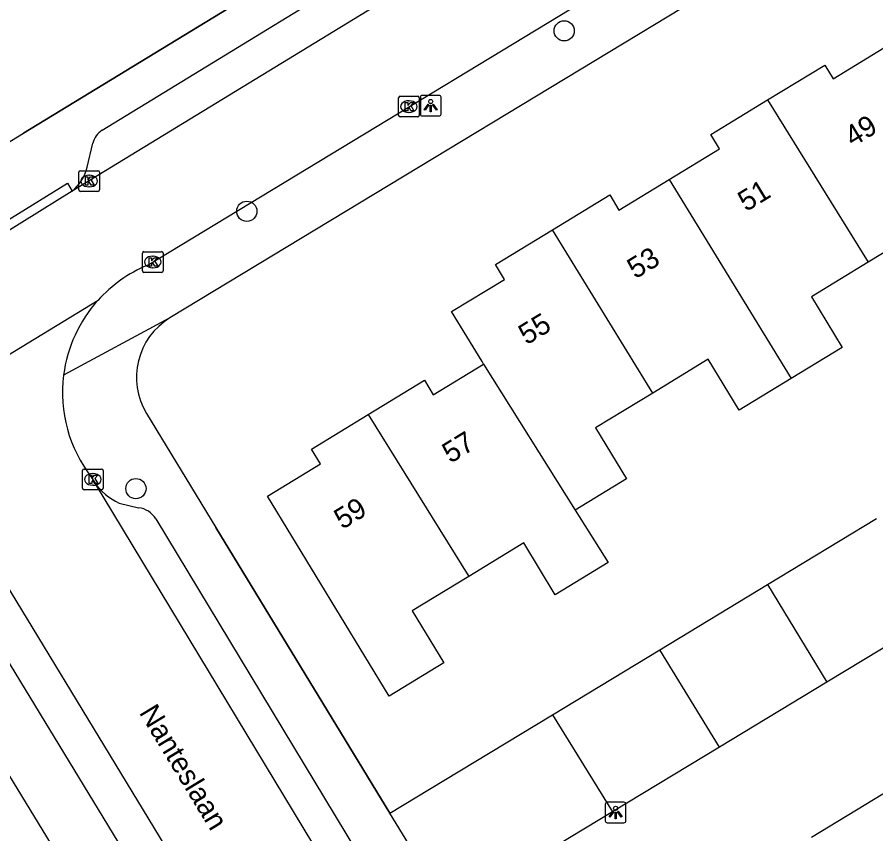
# Model space of a CAD drawing. Extents: x 157767 to 159171, y 387842 to 389425.
# Drawn here: x 158364.82 to 158406.35, y 388385.58 to 388425.07 of the extents above; entities that cross this region are included whole.
import ezdxf

# ---------------------------------------------------------------- set-up
doc = ezdxf.new("R2010")
doc.units = 0
for name, color, linetype in [('IMGEO_Boom', 7, 'Continuous'), ('IMGEO_Kolk', 7, 'Continuous'), ('IMGEO_Lichtpunt', 7, 'Continuous'), ('IMGEO_Muur', 7, 'Continuous'), ('IMGEO_Openbare_ruimte_label', 7, 'Continuous'), ('IMGEO_Pand', 7, 'Continuous'), ('IMGEO_Pand_nummerreeks', 7, 'Continuous'), ('IMGEO_Rijbaan_lokaal_open', 7, 'Continuous'), ('IMGEO_Voetpad_open', 7, 'Continuous')]:
    doc.layers.add(name, color=color, linetype=linetype)

msp = doc.modelspace()

# ---------------------------------------------------------------- linework, layer by layer
at = {"layer": 'IMGEO_Boom'}
for centre in [(158391.281, 388424.408), (158375.93, 388415.682), (158370.568, 388402.271)]:
    msp.add_circle(centre, 0.489, dxfattribs=at)
at = {"layer": 'IMGEO_Kolk'}
for p, q in [((158383.271, 388420.319), (158383.271, 388421.171)), ((158383.346, 388421.245), (158384.198, 388421.245)), ((158383.759, 388421.025), (158383.784, 388421.025)), ((158384.272, 388421.171), (158384.272, 388420.319)), ((158384.198, 388420.245), (158383.346, 388420.245)), ((158383.782, 388420.465), (158383.757, 388420.465)), ((158367.804, 388416.718), (158367.804, 388417.57)), ((158367.879, 388417.644), (158368.731, 388417.644)), ((158368.805, 388417.57), (158368.805, 388416.718)), ((158368.292, 388417.424), (158368.317, 388417.424)), ((158368.315, 388416.864), (158368.29, 388416.864)), ((158368.731, 388416.644), (158367.879, 388416.644)), ((158370.882, 388412.803), (158370.882, 388413.655)), ((158370.957, 388413.729), (158371.809, 388413.729)), ((158371.37, 388413.509), (158371.395, 388413.509)), ((158371.883, 388413.655), (158371.883, 388412.803)), ((158371.809, 388412.729), (158370.957, 388412.729)), ((158371.393, 388412.949), (158371.368, 388412.949)), ((158367.983, 388402.29), (158367.983, 388403.142)), ((158368.058, 388403.216), (158368.91, 388403.216)), ((158368.984, 388403.142), (158368.984, 388402.29)), ((158368.471, 388402.996), (158368.496, 388402.996)), ((158368.91, 388402.216), (158368.058, 388402.216)), ((158368.494, 388402.436), (158368.469, 388402.436))]:
    msp.add_line(p, q, dxfattribs=at)
for points in [[(158383.271, 388420.319), (158383.271, 388421.171)], [(158383.346, 388421.245), (158384.198, 388421.245)], [(158383.592, 388420.945), (158383.715, 388420.945), (158383.715, 388420.794), (158383.845, 388420.945), (158384.009, 388420.945), (158383.863, 388420.794), (158384.016, 388420.545), (158383.864, 388420.545), (158383.779, 388420.709), (158383.715, 388420.642), (158383.715, 388420.545), (158383.592, 388420.545), (158383.592, 388420.945)], [(158384.272, 388421.171), (158384.272, 388420.319)], [(158384.198, 388420.245), (158383.346, 388420.245)], [(158367.804, 388416.718), (158367.804, 388417.57)], [(158367.879, 388417.644), (158368.731, 388417.644)], [(158368.805, 388417.57), (158368.805, 388416.718)], [(158368.125, 388417.344), (158368.248, 388417.344), (158368.248, 388417.193), (158368.378, 388417.344), (158368.542, 388417.344), (158368.396, 388417.193), (158368.549, 388416.944), (158368.397, 388416.944), (158368.312, 388417.108), (158368.248, 388417.041), (158368.248, 388416.944), (158368.125, 388416.944), (158368.125, 388417.344)], [(158368.731, 388416.644), (158367.879, 388416.644)], [(158370.882, 388412.803), (158370.882, 388413.655)], [(158370.957, 388413.729), (158371.809, 388413.729)], [(158371.203, 388413.429), (158371.326, 388413.429), (158371.326, 388413.278), (158371.456, 388413.429), (158371.62, 388413.429), (158371.474, 388413.278), (158371.627, 388413.029), (158371.475, 388413.029), (158371.39, 388413.193), (158371.326, 388413.126), (158371.326, 388413.029), (158371.203, 388413.029), (158371.203, 388413.429)], [(158371.883, 388413.655), (158371.883, 388412.803)], [(158371.809, 388412.729), (158370.957, 388412.729)], [(158367.983, 388402.29), (158367.983, 388403.142)], [(158368.058, 388403.216), (158368.91, 388403.216)], [(158368.984, 388403.142), (158368.984, 388402.29)], [(158368.304, 388402.916), (158368.427, 388402.916), (158368.427, 388402.765), (158368.557, 388402.916), (158368.721, 388402.916), (158368.575, 388402.765), (158368.728, 388402.516), (158368.576, 388402.516), (158368.491, 388402.68), (158368.427, 388402.613), (158368.427, 388402.516), (158368.304, 388402.516), (158368.304, 388402.916)], [(158368.91, 388402.216), (158368.058, 388402.216)]]:
    msp.add_lwpolyline(points, dxfattribs=at)
for centre, start, end in [((158383.348, 388421.169), 91.552, 178.448), ((158383.348, 388421.169), 91.552, 178.448), ((158384.196, 388421.169), 1.552, 88.448), ((158384.196, 388421.169), 1.552, 88.448), ((158383.348, 388420.321), 181.552, 268.448), ((158383.348, 388420.321), 181.552, 268.448), ((158384.196, 388420.321), 271.552, 358.448), ((158384.196, 388420.321), 271.552, 358.448), ((158367.881, 388417.568), 91.552, 178.448), ((158367.881, 388417.568), 91.552, 178.448), ((158368.729, 388417.568), 1.552, 88.448), ((158368.729, 388417.568), 1.552, 88.448), ((158367.881, 388416.72), 181.552, 268.448), ((158367.881, 388416.72), 181.552, 268.448), ((158368.729, 388416.72), 271.552, 358.448), ((158368.729, 388416.72), 271.552, 358.448), ((158370.959, 388413.653), 91.552, 178.448), ((158370.959, 388413.653), 91.552, 178.448), ((158371.807, 388413.653), 1.552, 88.448), ((158371.807, 388413.653), 1.552, 88.448), ((158370.959, 388412.805), 181.552, 268.448), ((158370.959, 388412.805), 181.552, 268.448), ((158371.807, 388412.805), 271.552, 358.448), ((158371.807, 388412.805), 271.552, 358.448), ((158368.06, 388403.14), 91.552, 178.448), ((158368.06, 388403.14), 91.552, 178.448), ((158368.908, 388403.14), 1.552, 88.448), ((158368.908, 388403.14), 1.552, 88.448), ((158368.06, 388402.292), 181.552, 268.448), ((158368.06, 388402.292), 181.552, 268.448), ((158368.908, 388402.292), 271.552, 358.448), ((158368.908, 388402.292), 271.552, 358.448)]:
    msp.add_arc(centre, 0.0765, start, end, dxfattribs=at)
for centre, major_axis, ratio, start_param, end_param in [((158383.758, 388420.745), (-0.387, 0.002), 0.722429, 4.712389, 7.853982), ((158383.783, 388420.745), (-0.39, 0.002), 0.717154, 1.570796, 4.712389), ((158368.291, 388417.144), (-0.387, 0.002), 0.722429, 4.712389, 7.853982), ((158368.316, 388417.144), (-0.39, 0.002), 0.717154, 1.570796, 4.712389), ((158371.369, 388413.229), (-0.387, 0.002), 0.722429, 4.712389, 7.853982), ((158371.394, 388413.229), (-0.39, 0.002), 0.717154, 1.570796, 4.712389), ((158368.47, 388402.716), (-0.387, 0.002), 0.722429, 4.712389, 7.853982), ((158368.495, 388402.716), (-0.39, 0.002), 0.717154, 1.570796, 4.712389)]:
    msp.add_ellipse(centre, major_axis=major_axis, ratio=ratio, start_param=start_param, end_param=end_param, dxfattribs=at)
at = {"layer": 'IMGEO_Lichtpunt'}
for p, q in [((158384.328, 388421.193), (158384.328, 388420.386)), ((158384.328, 388421.193), (158384.328, 388420.386)), ((158385.23, 388421.288), (158384.422, 388421.288)), ((158385.23, 388421.288), (158384.422, 388421.288)), ((158385.324, 388420.386), (158385.324, 388421.193)), ((158385.324, 388420.386), (158385.324, 388421.193)), ((158384.422, 388420.292), (158385.23, 388420.292)), ((158384.422, 388420.292), (158385.23, 388420.292)), ((158393.27, 388387.013), (158393.27, 388386.206)), ((158393.27, 388387.013), (158393.27, 388386.206)), ((158394.172, 388387.108), (158393.364, 388387.108)), ((158394.172, 388387.108), (158393.364, 388387.108)), ((158394.266, 388386.206), (158394.266, 388387.013)), ((158394.266, 388386.206), (158394.266, 388387.013)), ((158393.364, 388386.112), (158394.172, 388386.112)), ((158393.364, 388386.112), (158394.172, 388386.112))]:
    msp.add_line(p, q, dxfattribs=at)
for points in [[(158384.702, 388420.857), (158384.741, 388420.829), (158384.553, 388420.567), (158384.515, 388420.594), (158384.702, 388420.857)], [(158384.804, 388420.809), (158384.851, 388420.809), (158384.851, 388420.487), (158384.804, 388420.487), (158384.804, 388420.809)], [(158384.914, 388420.829), (158384.952, 388420.856), (158385.139, 388420.594), (158385.1, 388420.566), (158384.914, 388420.829)], [(158393.644, 388386.677), (158393.683, 388386.649), (158393.495, 388386.387), (158393.457, 388386.414), (158393.644, 388386.677)], [(158393.746, 388386.629), (158393.793, 388386.629), (158393.793, 388386.307), (158393.746, 388386.307), (158393.746, 388386.629)], [(158393.856, 388386.649), (158393.894, 388386.676), (158394.081, 388386.414), (158394.042, 388386.386), (158393.856, 388386.649)]]:
    msp.add_lwpolyline(points, dxfattribs=at)
for centre in [(158384.827, 388420.991), (158393.769, 388386.811)]:
    msp.add_circle(centre, 0.0994, dxfattribs=at)
for centre, start, end in [((158384.422, 388421.193), 90, 180), ((158384.422, 388421.193), 90, 180), ((158385.23, 388421.193), 0, 90), ((158385.23, 388421.193), 0, 90), ((158384.422, 388420.386), 180, 270), ((158384.422, 388420.386), 180, 270), ((158385.23, 388420.386), 270, 0), ((158385.23, 388420.386), 270, 360), ((158393.364, 388387.013), 90, 180), ((158393.364, 388387.013), 90, 180), ((158394.172, 388387.013), 0, 90), ((158394.172, 388387.013), 0, 90), ((158393.364, 388386.206), 180, 270), ((158393.364, 388386.206), 180, 270), ((158394.172, 388386.206), 270, 0), ((158394.172, 388386.206), 270, 360)]:
    msp.add_arc(centre, 0.0946, start, end, dxfattribs=at)
at = {"layer": 'IMGEO_Muur'}
for points in [[(158376.429, 388426.363), (158365.133, 388419.457)], [(158382.856, 388386.58), (158374.439, 388400.385)]]:
    msp.add_lwpolyline(points, dxfattribs=at)
at = {"layer": 'IMGEO_Pand'}
for points in [[(158401.119, 388421.067), (158403.888, 388422.753), (158404.292, 388422.09), (158406.741, 388423.582)], [(158396.363, 388417.224), (158398.788, 388418.701), (158398.367, 388419.391), (158401.119, 388421.067)], [(158401.119, 388421.067), (158405.985, 388413.216)], [(158390.708, 388414.779), (158393.484, 388416.47), (158393.928, 388415.741), (158396.363, 388417.224)], [(158396.363, 388417.224), (158402.267, 388407.602)], [(158387.383, 388408.294), (158387.307, 388408.418), (158385.838, 388410.83), (158388.39, 388412.384), (158387.953, 388413.101), (158390.708, 388414.779)], [(158395.566, 388406.894), (158390.708, 388414.779)], [(158412.656, 388413.874), (158410.847, 388412.772), (158410.184, 388412.368), (158408.671, 388414.852), (158405.985, 388413.216)], [(158405.985, 388413.216), (158403.235, 388411.541), (158404.723, 388409.097), (158402.267, 388407.602)], [(158402.267, 388407.602), (158399.741, 388406.063), (158398.242, 388408.524), (158395.566, 388406.894)], [(158381.794, 388405.848), (158384.525, 388407.511), (158384.951, 388406.813), (158387.383, 388408.294)], [(158387.383, 388408.294), (158391.811, 388401.236)], [(158395.566, 388406.894), (158392.792, 388405.205), (158394.29, 388402.745), (158391.811, 388401.236)], [(158386.666, 388398.026), (158383.933, 388396.361), (158385.468, 388393.841), (158382.822, 388392.23), (158376.93, 388401.904), (158379.496, 388403.468), (158379.061, 388404.183), (158381.794, 388405.848)], [(158381.794, 388405.848), (158386.666, 388398.026)], [(158391.811, 388401.236), (158393.404, 388398.695), (158390.848, 388397.139), (158389.322, 388399.643), (158386.666, 388398.026)], [(158401.118, 388397.631), (158406.388, 388400.82)], [(158395.905, 388394.476), (158401.118, 388397.631)], [(158401.118, 388397.631), (158403.983, 388392.911)], [(158409.267, 388396.109), (158403.983, 388392.911)], [(158390.713, 388391.335), (158395.905, 388394.476)], [(158398.794, 388389.771), (158395.905, 388394.476)], [(158403.983, 388392.911), (158398.794, 388389.771)], [(158382.856, 388386.58), (158385.462, 388388.157), (158390.713, 388391.335)], [(158390.713, 388391.335), (158393.614, 388386.636)], [(158398.794, 388389.771), (158393.614, 388386.636)], [(158403.245, 388385.423), (158408.419, 388388.555)], [(158385.73, 388381.865), (158382.856, 388386.58)], [(158393.614, 388386.636), (158388.321, 388383.433), (158385.73, 388381.865)]]:
    msp.add_lwpolyline(points, dxfattribs=at)
at = {"layer": 'IMGEO_Rijbaan_lokaal_open'}
for points in [[(158371.104, 388413.061), (158400.431, 388430.835)], [(158388.7, 388429.613), (158367.479, 388416.659)], [(158367.479, 388416.659), (158361.023, 388412.638)], [(158354.896, 388402.961), (158368.737, 388411.383)], [(158368.422, 388402.816), (158368.56, 388402.588)], [(158381.875, 388380.554), (158368.56, 388402.588)], [(158363.416, 388399.041), (158385.053, 388363.449)]]:
    msp.add_lwpolyline(points, dxfattribs=at)
for centre, radius, start, end in [((158373.689, 388406.907), 6.675, 112.7811, 137.8857), ((158373.671, 388406.918), 6.655, 137.8578, 172.7384), ((158373.68, 388406.911), 6.664, 172.6865, 217.9081)]:
    msp.add_arc(centre, radius, start, end, dxfattribs=at)
at = {"layer": 'IMGEO_Voetpad_open'}
for points in [[(158407.565, 388442.696), (158410.448, 388433.658), (158402.668, 388428.951), (158372.214, 388410.527)], [(158330.164, 388398.079), (158365.133, 388419.457), (158376.429, 388426.363), (158387.122, 388432.9)], [(158368.935, 388419.597), (158385.872, 388429.961)], [(158368.212, 388417.814), (158368.483, 388418.971)], [(158361.023, 388412.638), (158360.802, 388413.058), (158367.261, 388417.037), (158367.479, 388416.659)], [(158372.214, 388410.527), (158367.07, 388407.759)], [(158371.074, 388405.904), (158374.439, 388400.385), (158382.856, 388386.58)], [(158369.765, 388401.572), (158370.69, 388401.347)], [(158371.535, 388400.806), (158381.756, 388383.885)], [(158358.467, 388398.147), (158376.057, 388369.333)], [(158382.877, 388363.357), (158375.144, 388376.254), (158363.31, 388395.691)]]:
    msp.add_lwpolyline(points, dxfattribs=at)
for centre, radius, start, end in [((158369.458, 388418.743), 1.001, 121.49, 166.8481), ((158366.181, 388418.293), 2.087, 308.4665, 346.7325), ((158373.964, 388407.643), 3.373, 121.2515, 211.0437), ((158370.883, 388404.121), 2.784, 213.4174, 246.3106), ((158370.55, 388400.199), 1.157, 31.6727, 83.0696)]:
    msp.add_arc(centre, radius, start, end, dxfattribs=at)

# ---------------------------------------------------------------- texts
at = {"layer": 'IMGEO_Openbare_ruimte_label'}
msp.add_text('Nanteslaan', height=1, rotation=301.2882, dxfattribs=at).set_placement((158370.697, 388391.441))
at = {"layer": 'IMGEO_Pand_nummerreeks'}
for s, rotation, p in [('49', 31.2688, (158405.239, 388418.774)), ('51', 31.2688, (158400.077, 388415.638)), ('53', 31.2688, (158394.722, 388412.387)), ('55', 31.2688, (158389.464, 388409.194)), ('57', 31.4378, (158385.777, 388403.468)), ('59', 31.4378, (158380.549, 388400.272))]:
    msp.add_text(s, height=1, rotation=rotation, dxfattribs=at).set_placement(p)

doc.saveas('drawing.dxf')
